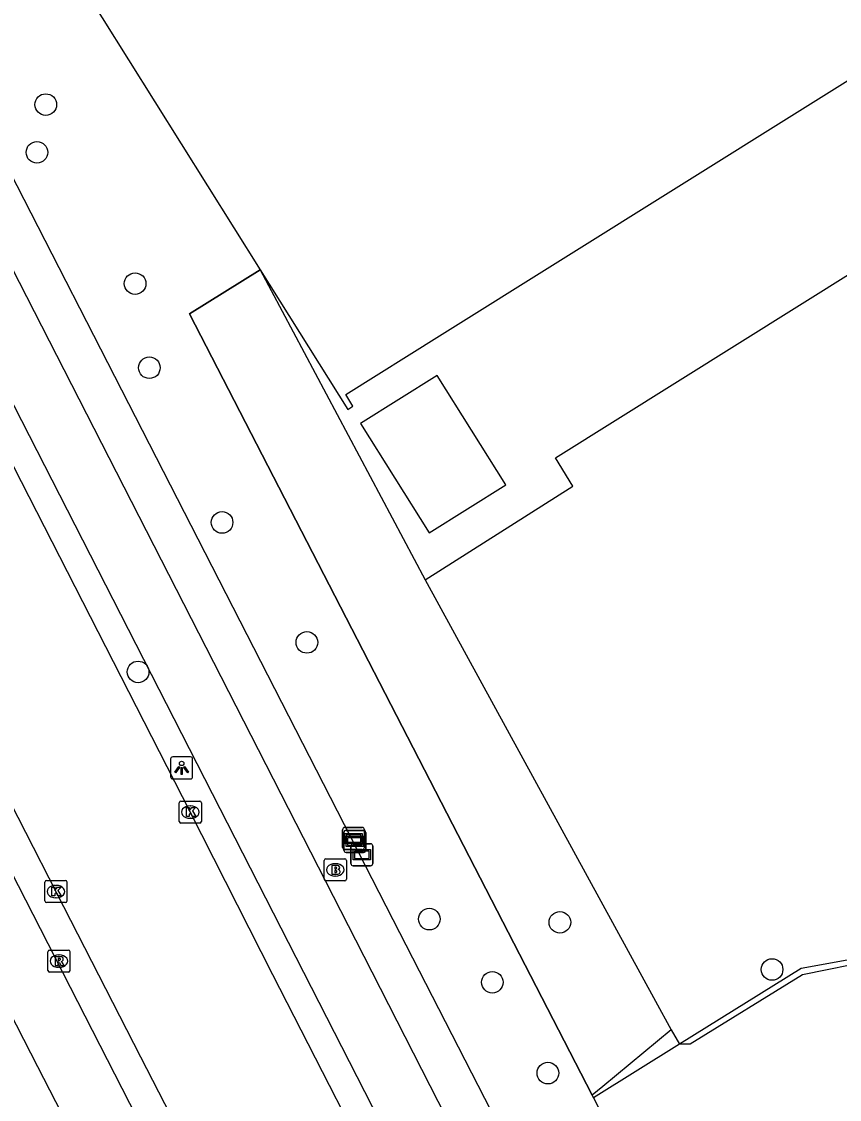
# Model space of a CAD drawing. Extents: x 158838 to 160074, y 386376 to 387776.
# Drawn here: x 159770.98 to 159807.99, y 387421.3 to 387470.11 of the extents above; entities that cross this region are included whole.
import ezdxf

# ---------------------------------------------------------------- set-up
doc = ezdxf.new("R2010")
doc.units = 0
for name, color, linetype in [('IMGEO_Boom', 7, 'Continuous'), ('IMGEO_Brandkraan', 7, 'Continuous'), ('IMGEO_Fietspad_open', 7, 'Continuous'), ('IMGEO_Groenvoorziening', 7, 'Continuous'), ('IMGEO_Hek', 7, 'Continuous'), ('IMGEO_Kolk', 7, 'Continuous'), ('IMGEO_Lichtpunt', 7, 'Continuous'), ('IMGEO_Pand', 7, 'Continuous'), ('IMGEO_Parkeervlak_open', 7, 'Continuous'), ('IMGEO_Rijbaan_lokaal_open', 7, 'Continuous'), ('IMGEO_Rioolput', 7, 'Continuous'), ('IMGEO_Verklikker', 7, 'Continuous'), ('IMGEO_Voetpad_open', 7, 'Continuous')]:
    doc.layers.add(name, color=color, linetype=linetype)

msp = doc.modelspace()

# ---------------------------------------------------------------- linework, layer by layer
at = {"layer": 'IMGEO_Boom'}
for centre in [(159772.075, 387466.349), (159771.676, 387464.186), (159776.117, 387458.241), (159776.763, 387454.433), (159780.052, 387447.426), (159783.892, 387441.994), (159776.254, 387440.657), (159789.431, 387429.463), (159795.339, 387429.318), (159804.94, 387427.181), (159792.283, 387426.602), (159794.796, 387422.489)]:
    msp.add_circle(centre, 0.489, dxfattribs=at)
at = {"layer": 'IMGEO_Brandkraan'}
for p, q in [((159784.75, 387432.194), (159785.602, 387432.194)), ((159784.675, 387431.268), (159784.675, 387432.12)), ((159785.163, 387431.974), (159785.188, 387431.974)), ((159785.676, 387432.12), (159785.676, 387431.268)), ((159785.602, 387431.194), (159784.75, 387431.194)), ((159785.186, 387431.414), (159785.161, 387431.414))]:
    msp.add_line(p, q, dxfattribs=at)
for points in [[(159784.75, 387432.194), (159785.602, 387432.194)], [(159784.675, 387431.268), (159784.675, 387432.12)], [(159785.023, 387431.894), (159785.023, 387431.494), (159785.236, 387431.494)], [(159785.254, 387431.894), (159785.023, 387431.894)], [(159785.202, 387431.813), (159785.148, 387431.813), (159785.148, 387431.737)], [(159785.148, 387431.737), (159785.201, 387431.737)], [(159785.21, 387431.661), (159785.148, 387431.661), (159785.148, 387431.58)], [(159785.676, 387432.12), (159785.676, 387431.268)], [(159785.602, 387431.194), (159784.75, 387431.194)], [(159785.148, 387431.58), (159785.21, 387431.58)]]:
    msp.add_lwpolyline(points, dxfattribs=at)
for centre, radius, start, end in [((159784.752, 387432.118), 0.0765, 91.552, 178.448), ((159784.752, 387432.118), 0.0765, 91.552, 178.448), ((159785.6, 387432.118), 0.0765, 1.552, 88.448), ((159785.6, 387432.118), 0.0765, 1.552, 88.448), ((159785.203, 387431.775), 0.0379, 267.8285, 90.9355), ((159785.211, 387431.62), 0.0404, 269.8759, 90.5077), ((159785.258, 387431.749), 0.145, 59.4692, 91.5367), ((159785.283, 387431.796), 0.0922, 285.5137, 58.1501), ((159785.288, 387431.604), 0.105, 301.3115, 78.989), ((159784.752, 387431.27), 0.0765, 181.552, 268.448), ((159784.752, 387431.27), 0.0765, 181.552, 268.448), ((159785.242, 387431.745), 0.251, 268.6676, 293.5347), ((159785.6, 387431.27), 0.0765, 271.552, 358.448), ((159785.6, 387431.27), 0.0765, 271.552, 358.448)]:
    msp.add_arc(centre, radius, start, end, dxfattribs=at)
for centre, major_axis, ratio, start_param, end_param in [((159785.162, 387431.694), (-0.387, 0.002), 0.722429, 4.712389, 7.853982), ((159785.187, 387431.694), (-0.39, 0.002), 0.717154, 1.570796, 4.712389)]:
    msp.add_ellipse(centre, major_axis=major_axis, ratio=ratio, start_param=start_param, end_param=end_param, dxfattribs=at)
at = {"layer": 'IMGEO_Fietspad_open'}
for points in [[(159833.322, 387308.736), (159743.948, 387483.569), (159721.707, 387527.076)], [(159752.677, 387487.848), (159789.263, 387416.249)], [(159791.699, 387417.537), (159786.107, 387428.516), (159756.655, 387486.106), (159756.567, 387486.281), (159756.428, 387486.608)], [(159758.471, 387448.614), (159759.831, 387445.955), (159771.699, 387422.793), (159790.728, 387385.768), (159794.612, 387378.149)]]:
    msp.add_lwpolyline(points, dxfattribs=at)
at = {"layer": 'IMGEO_Groenvoorziening'}
for points in [[(159796.802, 387421.49), (159778.586, 387456.874), (159781.781, 387458.87)], [(159800.375, 387424.452), (159797.276, 387421.883), (159796.802, 387421.49)], [(159796.863, 387421.37), (159796.802, 387421.49)]]:
    msp.add_lwpolyline(points, dxfattribs=at)
at = {"layer": 'IMGEO_Hek'}
for points in [[(159781.781, 387458.87), (159778.586, 387456.874)], [(159778.586, 387456.874), (159796.802, 387421.49)], [(159827.891, 387440.838), (159827.853, 387439.248), (159809.499, 387427.813), (159806.259, 387427.228), (159800.759, 387423.799)], [(159800.759, 387423.799), (159796.863, 387421.37)], [(159796.802, 387421.49), (159796.863, 387421.37)], [(159796.863, 387421.37), (159797.307, 387420.498), (159799.494, 387416.197)]]:
    msp.add_lwpolyline(points, dxfattribs=at)
at = {"layer": 'IMGEO_Kolk'}
for p, q in [((159778.116, 387433.884), (159778.116, 387434.736)), ((159778.191, 387434.81), (159779.043, 387434.81)), ((159778.604, 387434.59), (159778.629, 387434.59)), ((159779.117, 387434.736), (159779.117, 387433.884)), ((159779.043, 387433.81), (159778.191, 387433.81)), ((159778.627, 387434.03), (159778.602, 387434.03)), ((159772.109, 387431.211), (159772.961, 387431.211)), ((159772.034, 387430.285), (159772.034, 387431.137)), ((159772.522, 387430.991), (159772.547, 387430.991)), ((159773.035, 387431.137), (159773.035, 387430.285)), ((159772.961, 387430.211), (159772.109, 387430.211)), ((159772.545, 387430.431), (159772.52, 387430.431))]:
    msp.add_line(p, q, dxfattribs=at)
for points in [[(159778.116, 387433.884), (159778.116, 387434.736)], [(159778.191, 387434.81), (159779.043, 387434.81)], [(159779.117, 387434.736), (159779.117, 387433.884)], [(159778.437, 387434.51), (159778.56, 387434.51), (159778.56, 387434.359), (159778.69, 387434.51), (159778.854, 387434.51), (159778.708, 387434.359), (159778.861, 387434.11), (159778.709, 387434.11), (159778.624, 387434.274), (159778.56, 387434.207), (159778.56, 387434.11), (159778.437, 387434.11), (159778.437, 387434.51)], [(159779.043, 387433.81), (159778.191, 387433.81)], [(159772.109, 387431.211), (159772.961, 387431.211)], [(159772.034, 387430.285), (159772.034, 387431.137)], [(159772.355, 387430.911), (159772.478, 387430.911), (159772.478, 387430.76), (159772.608, 387430.911), (159772.772, 387430.911), (159772.626, 387430.76), (159772.779, 387430.511), (159772.627, 387430.511), (159772.542, 387430.675), (159772.478, 387430.608), (159772.478, 387430.511), (159772.355, 387430.511), (159772.355, 387430.911)], [(159773.035, 387431.137), (159773.035, 387430.285)], [(159772.961, 387430.211), (159772.109, 387430.211)]]:
    msp.add_lwpolyline(points, dxfattribs=at)
for centre, start, end in [((159778.193, 387434.734), 91.552, 178.448), ((159778.193, 387434.734), 91.552, 178.448), ((159779.041, 387434.734), 1.552, 88.448), ((159779.041, 387434.734), 1.552, 88.448), ((159778.193, 387433.886), 181.552, 268.448), ((159778.193, 387433.886), 181.552, 268.448), ((159779.041, 387433.886), 271.552, 358.448), ((159779.041, 387433.886), 271.552, 358.448), ((159772.111, 387431.135), 91.552, 178.448), ((159772.111, 387431.135), 91.552, 178.448), ((159772.959, 387431.135), 1.552, 88.448), ((159772.959, 387431.135), 1.552, 88.448), ((159772.111, 387430.287), 181.552, 268.448), ((159772.111, 387430.287), 181.552, 268.448), ((159772.959, 387430.287), 271.552, 358.448), ((159772.959, 387430.287), 271.552, 358.448)]:
    msp.add_arc(centre, 0.0765, start, end, dxfattribs=at)
for centre, major_axis, ratio, start_param, end_param in [((159778.603, 387434.31), (-0.387, 0.002), 0.722429, 4.712389, 7.853982), ((159778.628, 387434.31), (-0.39, 0.002), 0.717154, 1.570796, 4.712389), ((159772.521, 387430.711), (-0.387, 0.002), 0.722429, 4.712389, 7.853982), ((159772.546, 387430.711), (-0.39, 0.002), 0.717154, 1.570796, 4.712389)]:
    msp.add_ellipse(centre, major_axis=major_axis, ratio=ratio, start_param=start_param, end_param=end_param, dxfattribs=at)
at = {"layer": 'IMGEO_Lichtpunt'}
for p, q in [((159777.725, 387436.714), (159777.725, 387435.907)), ((159777.725, 387436.714), (159777.725, 387435.907)), ((159778.627, 387436.809), (159777.819, 387436.809)), ((159778.627, 387436.809), (159777.819, 387436.809)), ((159778.721, 387435.907), (159778.721, 387436.714)), ((159778.721, 387435.907), (159778.721, 387436.714)), ((159777.819, 387435.813), (159778.627, 387435.813)), ((159777.819, 387435.813), (159778.627, 387435.813))]:
    msp.add_line(p, q, dxfattribs=at)
for points in [[(159778.099, 387436.378), (159778.138, 387436.35), (159777.95, 387436.088), (159777.912, 387436.115), (159778.099, 387436.378)], [(159778.201, 387436.33), (159778.248, 387436.33), (159778.248, 387436.008), (159778.201, 387436.008), (159778.201, 387436.33)], [(159778.311, 387436.35), (159778.349, 387436.377), (159778.536, 387436.115), (159778.497, 387436.087), (159778.311, 387436.35)]]:
    msp.add_lwpolyline(points, dxfattribs=at)
msp.add_circle((159778.224, 387436.512), 0.0994, dxfattribs=at)
for centre, start, end in [((159777.819, 387436.714), 90, 180), ((159777.819, 387436.714), 90, 180), ((159778.627, 387436.714), 0, 90), ((159778.627, 387436.714), 0, 90), ((159777.819, 387435.907), 180, 270), ((159777.819, 387435.907), 180, 270), ((159778.627, 387435.907), 270, 0), ((159778.627, 387435.907), 270, 360)]:
    msp.add_arc(centre, 0.0946, start, end, dxfattribs=at)
at = {"layer": 'IMGEO_Pand'}
for points in [[(159772.248, 387474.102), (159781.781, 387458.87)], [(159781.781, 387458.87), (159785.738, 387452.548), (159785.976, 387452.697), (159785.647, 387453.223), (159789.886, 387455.876), (159811.791, 387469.584), (159812.119, 387469.058), (159812.241, 387469.134)], [(159786.315, 387451.914), (159789.419, 387446.954), (159792.887, 387449.124), (159789.782, 387454.084), (159786.315, 387451.914)]]:
    msp.add_lwpolyline(points, dxfattribs=at)
at = {"layer": 'IMGEO_Parkeervlak_open'}
for points in [[(159789.246, 387444.83), (159799.667, 387425.752), (159800.375, 387424.452)], [(159827.891, 387440.838), (159827.853, 387439.248), (159809.499, 387427.813), (159806.259, 387427.228), (159800.759, 387423.799)], [(159800.375, 387424.452), (159800.759, 387423.799)]]:
    msp.add_lwpolyline(points, dxfattribs=at)
at = {"layer": 'IMGEO_Rijbaan_lokaal_open'}
for points in [[(159788.13, 387415.65), (159782.349, 387426.938), (159778.612, 387434.317), (159769.226, 387452.664), (159759.873, 387471.011), (159752.851, 387484.542), (159751.948, 387486.289)], [(159745.658, 387483.102), (159746.825, 387480.834), (159753.839, 387467.306), (159762.733, 387449.881), (159772.565, 387430.656), (159776.366, 387423.23), (159781.525, 387413.188), (159790.867, 387394.858), (159798.879, 387379.221)], [(159828.327, 387439.325), (159809.589, 387427.602), (159806.317, 387426.94), (159801.238, 387423.8), (159800.759, 387423.799)], [(159800.759, 387423.799), (159796.863, 387421.37)], [(159796.863, 387421.37), (159797.307, 387420.498)]]:
    msp.add_lwpolyline(points, dxfattribs=at)
at = {"layer": 'IMGEO_Rioolput'}
for p, q in [((159772.17, 387427.136), (159772.17, 387427.988)), ((159772.245, 387428.062), (159773.097, 387428.062)), ((159772.658, 387427.842), (159772.683, 387427.842)), ((159773.171, 387427.988), (159773.171, 387427.136)), ((159772.681, 387427.282), (159772.656, 387427.282)), ((159773.097, 387427.062), (159772.245, 387427.062))]:
    msp.add_line(p, q, dxfattribs=at)
for points in [[(159772.17, 387427.136), (159772.17, 387427.988)], [(159772.245, 387428.062), (159773.097, 387428.062)], [(159772.759, 387427.76), (159772.507, 387427.762), (159772.507, 387427.362)], [(159773.171, 387427.988), (159773.171, 387427.136)], [(159772.507, 387427.362), (159772.631, 387427.362), (159772.631, 387427.524), (159772.642, 387427.524)], [(159772.685, 387427.681), (159772.631, 387427.681), (159772.631, 387427.6)], [(159772.631, 387427.6), (159772.683, 387427.6)], [(159772.689, 387427.495), (159772.76, 387427.362), (159772.9, 387427.362), (159772.835, 387427.488)], [(159773.097, 387427.062), (159772.245, 387427.062)]]:
    msp.add_lwpolyline(points, dxfattribs=at)
for centre, radius, start, end in [((159772.247, 387427.986), 0.0765, 91.552, 178.448), ((159772.247, 387427.986), 0.0765, 91.552, 178.448), ((159772.758, 387427.65), 0.109, 350.3612, 89.416), ((159773.095, 387427.986), 0.0765, 1.552, 88.448), ((159773.095, 387427.986), 0.0765, 1.552, 88.448), ((159772.641, 387427.471), 0.0533, 26.0293, 88.6989), ((159772.667, 387427.789), 0.19, 274.7715, 282.9687), ((159772.691, 387427.585), 0.0964, 77.0061, 93.1865), ((159772.705, 387427.642), 0.0378, 276.6634, 79.6772), ((159772.756, 387427.65), 0.112, 277.5842, 350.9817), ((159772.74, 387427.435), 0.108, 29.5134, 73.7905), ((159772.247, 387427.138), 0.0765, 181.552, 268.448), ((159772.247, 387427.138), 0.0765, 181.552, 268.448), ((159773.095, 387427.138), 0.0765, 271.552, 358.448), ((159773.095, 387427.138), 0.0765, 271.552, 358.448)]:
    msp.add_arc(centre, radius, start, end, dxfattribs=at)
for centre, major_axis, ratio, start_param, end_param in [((159772.657, 387427.562), (-0.387, 0.002), 0.722429, 4.712389, 7.853982), ((159772.682, 387427.562), (-0.39, 0.002), 0.717154, 1.570796, 4.712389)]:
    msp.add_ellipse(centre, major_axis=major_axis, ratio=ratio, start_param=start_param, end_param=end_param, dxfattribs=at)
at = {"layer": 'IMGEO_Verklikker'}
for p, q in [((159785.608, 387433.613), (159786.398, 387433.613)), ((159786.398, 387433.613), (159785.608, 387433.613)), ((159785.508, 387432.713), (159785.508, 387433.513)), ((159785.508, 387433.513), (159785.508, 387432.713)), ((159785.564, 387432.583), (159785.564, 387433.383)), ((159785.564, 387433.383), (159785.564, 387432.583)), ((159785.664, 387433.483), (159786.454, 387433.483)), ((159786.454, 387433.483), (159785.664, 387433.483)), ((159786.498, 387433.513), (159786.498, 387432.713)), ((159786.498, 387432.713), (159786.498, 387433.513)), ((159786.554, 387433.383), (159786.554, 387432.583)), ((159786.554, 387432.583), (159786.554, 387433.383)), ((159785.88, 387431.978), (159785.88, 387432.778)), ((159785.88, 387432.778), (159785.88, 387431.978)), ((159785.98, 387432.878), (159786.77, 387432.878)), ((159786.77, 387432.878), (159785.98, 387432.878)), ((159786.87, 387432.778), (159786.87, 387431.978)), ((159786.87, 387431.978), (159786.87, 387432.778)), ((159786.398, 387432.613), (159785.608, 387432.613)), ((159785.608, 387432.613), (159786.398, 387432.613)), ((159786.454, 387432.483), (159785.664, 387432.483)), ((159785.664, 387432.483), (159786.454, 387432.483)), ((159786.77, 387431.878), (159785.98, 387431.878)), ((159785.98, 387431.878), (159786.77, 387431.878))]:
    msp.add_line(p, q, dxfattribs=at)
for points in [[(159785.609, 387433.345), (159786.397, 387433.345), (159786.397, 387432.881), (159785.609, 387432.881), (159785.609, 387433.345)], [(159785.665, 387433.215), (159786.453, 387433.215), (159786.453, 387432.751), (159785.665, 387432.751), (159785.665, 387433.215)], [(159785.674, 387433.28), (159785.674, 387432.946), (159786.332, 387432.946), (159786.332, 387433.28), (159785.674, 387433.28)], [(159785.73, 387433.15), (159785.73, 387432.816), (159786.388, 387432.816), (159786.388, 387433.15), (159785.73, 387433.15)], [(159785.981, 387432.61), (159786.769, 387432.61), (159786.769, 387432.146), (159785.981, 387432.146), (159785.981, 387432.61)], [(159786.046, 387432.545), (159786.046, 387432.211), (159786.704, 387432.211), (159786.704, 387432.545), (159786.046, 387432.545)]]:
    msp.add_lwpolyline(points, dxfattribs=at)
for centre, start, end in [((159785.608, 387433.513), 90, 180), ((159785.608, 387433.513), 90, 180), ((159786.398, 387433.513), 0, 90), ((159786.398, 387433.513), 360, 90), ((159785.664, 387433.383), 90, 180), ((159785.664, 387433.383), 90, 180), ((159786.454, 387433.383), 0, 90), ((159786.454, 387433.383), 360, 90), ((159785.608, 387432.713), 180, 270), ((159785.608, 387432.713), 180, 270), ((159785.98, 387432.778), 90, 180), ((159785.98, 387432.778), 90, 180), ((159786.398, 387432.713), 270, 0), ((159786.398, 387432.713), 270, 0), ((159786.77, 387432.778), 0, 90), ((159786.77, 387432.778), 360, 90), ((159785.664, 387432.583), 180, 270), ((159785.664, 387432.583), 180, 270), ((159786.454, 387432.583), 270, 0), ((159786.454, 387432.583), 270, 0), ((159785.98, 387431.978), 180, 270), ((159785.98, 387431.978), 180, 270), ((159786.77, 387431.978), 270, 0), ((159786.77, 387431.978), 270, 0)]:
    msp.add_arc(centre, 0.1, start, end, dxfattribs=at)
at = {"layer": 'IMGEO_Voetpad_open'}
for points in [[(159793.426, 387418.45), (159787.795, 387429.424), (159758.8, 387486.052)], [(159789.246, 387444.83), (159795.932, 387449.062), (159795.139, 387450.349), (159814.405, 387462.42), (159826.682, 387442.757), (159827.891, 387440.838)], [(159781.781, 387458.87), (159789.246, 387444.83)]]:
    msp.add_lwpolyline(points, dxfattribs=at)

doc.saveas('drawing.dxf')
